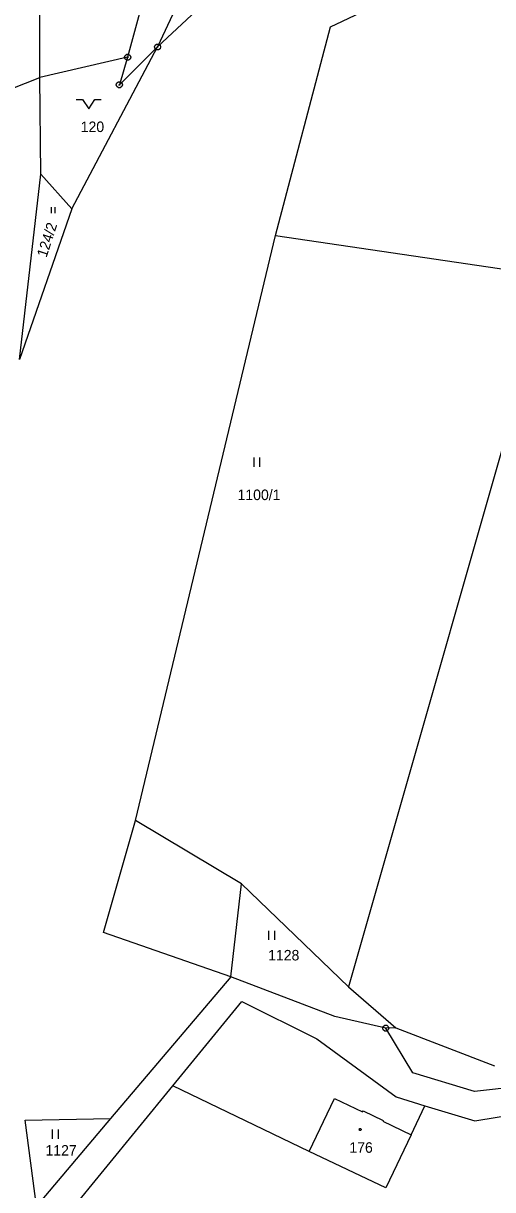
# Model space of a CAD drawing. Extents: x -694465 to -690527, y -983694 to -978978.
# Drawn here: x -691739.5 to -691663.5, y -981585.9 to -981397.2 of the extents above; entities that cross this region are included whole.
import ezdxf

# ---------------------------------------------------------------- set-up
doc = ezdxf.new("R2010")
doc.units = 0
for name, color, linetype in [('Vrstva 1', 7, 'Continuous'), ('Vrstva 18', 7, 'Continuous'), ('Vrstva 19', 7, 'Continuous'), ('Vrstva 24', 7, 'Continuous'), ('Vrstva 25', 7, 'Continuous')]:
    doc.layers.add(name, color=color, linetype=linetype)

msp = doc.modelspace()

# ---------------------------------------------------------------- linework, layer by layer
at = {"layer": 'Vrstva 1'}
for points in [[(-691736.87, -981405.98), (-691736.949, -981354.111)], [(-691700.32, -981363.7), (-691717.79, -981401.06)], [(-691698.708, -981431.579), (-691689.798, -981397.776), (-691671.05, -981388.904), (-691645.628, -981364.692)], [(-691717.79, -981401.06), (-691680.73, -981366.45)], [(-691715.93, -981377.96), (-691722.64, -981402.72)], [(-691731.67, -981427.26), (-691717.79, -981401.06)], [(-691723.98, -981407.17), (-691717.79, -981401.06)], [(-691722.64, -981402.72), (-691736.87, -981405.98)], [(-691722.64, -981402.72), (-691723.98, -981407.17)], [(-691744.14, -981408.83), (-691736.87, -981405.98)], [(-691736.7, -981421.66), (-691736.87, -981405.98)], [(-691740.16, -981451.62), (-691736.7, -981421.66)], [(-691736.7, -981421.66), (-691731.67, -981427.26)], [(-691731.67, -981427.26), (-691740.16, -981451.62)], [(-691721.348, -981526.192), (-691698.708, -981431.579)], [(-691698.708, -981431.579), (-691653.95, -981438.15)], [(-691653.95, -981438.15), (-691686.86, -981553.13)], [(-691705.93, -981551.51), (-691726.524, -981544.315), (-691721.348, -981526.192)], [(-691704.2, -981536.44), (-691721.348, -981526.192)], [(-691705.93, -981551.51), (-691704.2, -981536.44)], [(-691704.2, -981536.44), (-691686.86, -981553.13)], [(-691705.93, -981551.51), (-691725.39, -981574.46)], [(-691689.05, -981557.93), (-691705.93, -981551.51)], [(-691686.86, -981553.13), (-691679.19, -981559.75)], [(-691715.331, -981569.169), (-691704.16, -981555.5)], [(-691704.16, -981555.5), (-691691.99, -981561.57)], [(-691680.82, -981559.82), (-691689.05, -981557.93)], [(-691679.19, -981559.75), (-691680.82, -981559.82)], [(-691676.44, -981567.05), (-691680.82, -981559.82)], [(-691679.19, -981559.75), (-691663.19, -981565.89)], [(-691691.99, -981561.57), (-691679.15, -981570.95)], [(-691666.47, -981570.08), (-691676.44, -981567.05)], [(-691731.98, -981589.54), (-691715.331, -981569.169)], [(-691693.21, -981579.79), (-691715.331, -981569.169)], [(-691659.23, -981569.24), (-691666.47, -981570.08)], [(-691693.21, -981579.79), (-691689.14, -981571.18)], [(-691689.14, -981571.18), (-691684.58, -981573.34)], [(-691679.15, -981570.95), (-691674.487, -981572.359)], [(-691684.58, -981573.34), (-691684.51, -981573.19)], [(-691684.51, -981573.19), (-691681.23, -981574.74)], [(-691676.72, -981577.06), (-691674.487, -981572.359)], [(-691674.487, -981572.359), (-691666.41, -981574.8)], [(-691666.41, -981574.8), (-691655.22, -981573)], [(-691739.25, -981574.68), (-691725.39, -981574.46)], [(-691737.39, -981588.61), (-691739.25, -981574.68)], [(-691725.39, -981574.46), (-691737.39, -981588.61)], [(-691681.23, -981574.74), (-691681.3, -981574.89)], [(-691681.3, -981574.89), (-691676.72, -981577.06)], [(-691676.72, -981577.06), (-691680.79, -981585.67)], [(-691680.79, -981585.67), (-691693.21, -981579.79)]]:
    msp.add_lwpolyline(points, dxfattribs=at)
at = {"layer": 'Vrstva 24'}
for points in [[(-691717.636, -981400.584), (-691717.386, -981400.766), (-691717.29, -981401.06), (-691717.386, -981401.354), (-691717.636, -981401.536), (-691717.944, -981401.536), (-691718.194, -981401.354), (-691718.29, -981401.06), (-691718.194, -981400.766), (-691717.944, -981400.584)], [(-691722.486, -981402.244), (-691722.236, -981402.426), (-691722.14, -981402.72), (-691722.236, -981403.014), (-691722.486, -981403.196), (-691722.794, -981403.196), (-691723.044, -981403.014), (-691723.14, -981402.72), (-691723.044, -981402.426), (-691722.794, -981402.244)], [(-691723.826, -981406.694), (-691723.576, -981406.876), (-691723.48, -981407.17), (-691723.576, -981407.464), (-691723.826, -981407.646), (-691724.134, -981407.646), (-691724.384, -981407.464), (-691724.48, -981407.17), (-691724.384, -981406.876), (-691724.134, -981406.694)], [(-691680.666, -981559.344), (-691680.416, -981559.526), (-691680.32, -981559.82), (-691680.416, -981560.114), (-691680.666, -981560.296), (-691680.974, -981560.296), (-691681.224, -981560.114), (-691681.32, -981559.82), (-691681.224, -981559.526), (-691680.974, -981559.344)]]:
    msp.add_lwpolyline(points, close=True, dxfattribs=at)
for points in [[(-691717.909, -981401.06), (-691717.67, -981401.06)], [(-691722.759, -981402.72), (-691722.52, -981402.72)], [(-691724.099, -981407.17), (-691723.86, -981407.17)], [(-691680.939, -981559.82), (-691680.7, -981559.82)]]:
    msp.add_lwpolyline(points, dxfattribs=at)
at = {"layer": 'Vrstva 25'}
for points in [[(-691730.95, -981409.56), (-691729.95, -981409.56), (-691728.95, -981411.06), (-691727.95, -981409.56), (-691726.95, -981409.56)], [(-691735.045, -981426.965), (-691735.045, -981427.97)], [(-691734.375, -981427.97), (-691734.375, -981426.965)], [(-691702.2, -981467.47), (-691702.2, -981468.97)], [(-691701.2, -981468.97), (-691701.2, -981467.47)], [(-691699.8, -981544.05), (-691699.8, -981545.55)], [(-691698.8, -981545.55), (-691698.8, -981544.05)], [(-691734.86, -981576.22), (-691734.86, -981577.72)], [(-691733.86, -981577.72), (-691733.86, -981576.22)]]:
    msp.add_lwpolyline(points, dxfattribs=at)
msp.add_lwpolyline([(-691684.873, -981576.068), (-691684.785, -981576.22), (-691684.873, -981576.372), (-691685.047, -981576.372), (-691685.135, -981576.22), (-691685.047, -981576.068)], close=True, dxfattribs=at)

# ---------------------------------------------------------------- texts
at = {"layer": 'Vrstva 18'}
for s, p in [('120', (-691730.237, -981414.82)), ('1100/1', (-691704.832, -981474.37)), ('1128', (-691699.877, -981548.86)), ('1127', (-691735.947, -981580.44))]:
    msp.add_text(s, height=1.7, dxfattribs=at).set_placement(p)
msp.add_text('124/2', height=1.7, rotation=72.02079, dxfattribs=at).set_placement((-691735.779, -981435.216))
at = {"layer": 'Vrstva 19'}
msp.add_text('176', height=1.7, dxfattribs=at).set_placement((-691686.716, -981579.98))

doc.saveas('drawing.dxf')
